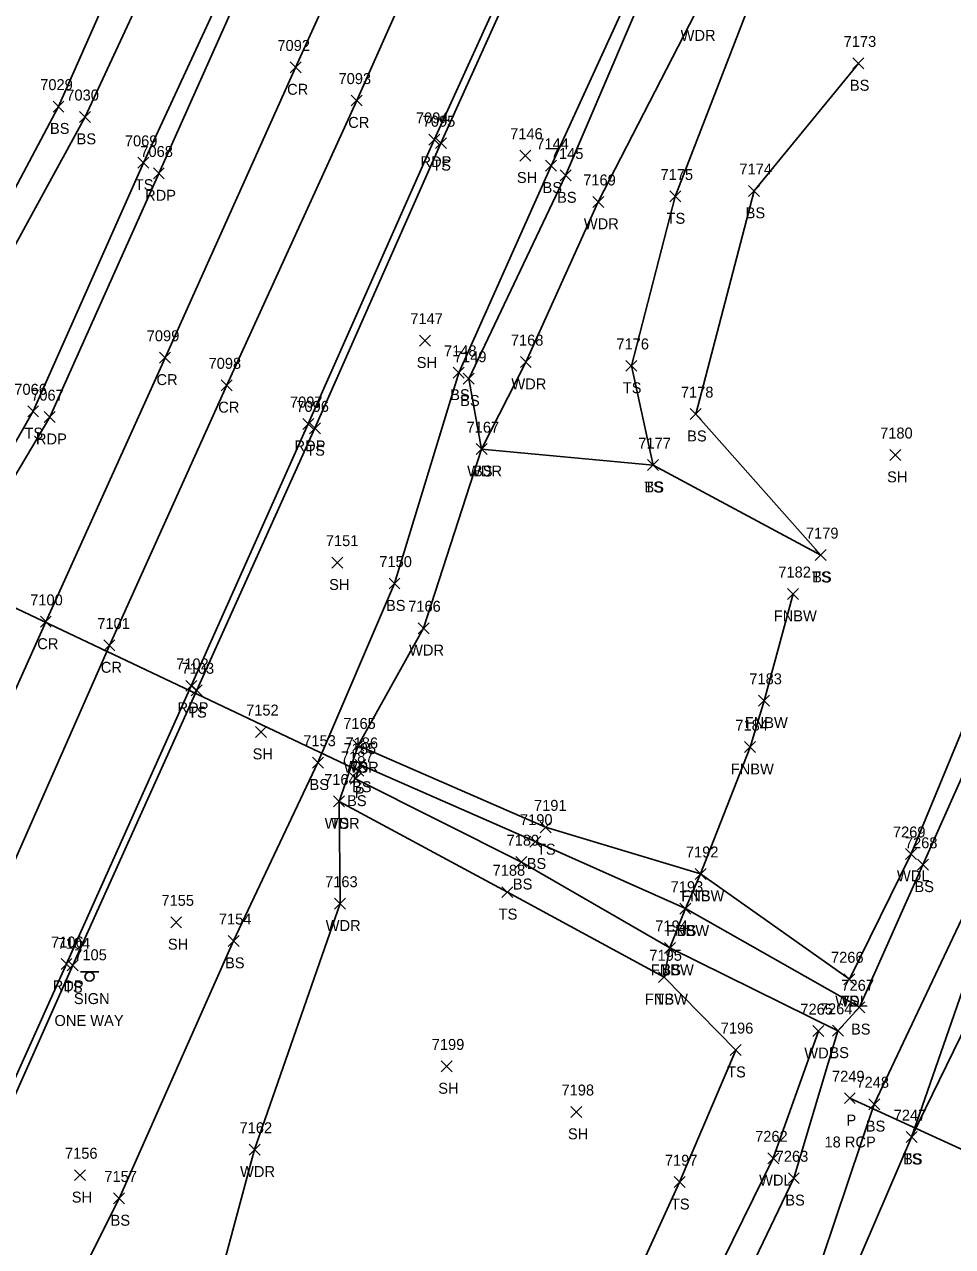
# Model space of a CAD drawing. Extents: x 1678863 to 1683592, y 407783 to 418211.
# Drawn here: x 1680947.1 to 1681116.6, y 408993.8 to 409216.9 of the extents above; entities that cross this region are included whole.
import ezdxf

# ---------------------------------------------------------------- set-up
doc = ezdxf.new("R2010")
doc.units = 0
for name, color, linetype in [('D_A', 7, 'Continuous'), ('D_C', 7, 'Continuous'), ('D_I', 7, 'Continuous'), ('D_TIC', 7, 'Continuous'), ('DCP', 7, 'Continuous'), ('L_A', 7, 'Continuous'), ('L_I', 7, 'Continuous'), ('L_TIC', 7, 'Continuous'), ('LAWA', 7, 'Continuous'), ('LELB', 7, 'Continuous'), ('LFNC', 7, 'Continuous'), ('P_A', 7, 'Continuous'), ('P_I', 7, 'Continuous'), ('P_TIC', 7, 'Continuous'), ('PET', 7, 'Continuous'), ('PRC', 7, 'Continuous'), ('S_A', 7, 'Continuous'), ('S_C', 7, 'Continuous'), ('S_I', 7, 'Continuous'), ('SSGN', 7, 'Continuous')]:
    doc.layers.add(name, color=color, linetype=linetype)

msp = doc.modelspace()

# ---------------------------------------------------------------- linework, layer by layer
at = {"layer": 'D_TIC'}
for points in [[(1681007.05, 409079.67), (1681009.05, 409081.67)], [(1681009.05, 409079.67), (1681007.05, 409081.67)], [(1681096.85, 409019.85), (1681098.85, 409021.85)], [(1681098.85, 409019.85), (1681096.85, 409021.85)]]:
    msp.add_lwpolyline(points, dxfattribs=at)
at = {"layer": 'DCP'}
for points in [[(1680912.68, 409125.85), (1681008.05, 409080.67)], [(1681097.85, 409020.85), (1681197.51, 408975.24)]]:
    msp.add_lwpolyline(points, dxfattribs=at)
at = {"layer": 'L_TIC'}
for points in [[(1681098.42, 409208.79), (1681100.42, 409210.79)], [(1681100.42, 409208.79), (1681098.42, 409210.79)], [(1680952.3, 409200.91), (1680954.3, 409202.91)], [(1680954.3, 409200.91), (1680952.3, 409202.91)], [(1680957.16, 409199.01), (1680959.16, 409201.01)], [(1680959.16, 409199.01), (1680957.16, 409201.01)], [(1681022.17, 409194.22), (1681024.17, 409196.22)], [(1681024.17, 409194.22), (1681022.17, 409196.22)], [(1681037.55, 409191.95), (1681039.55, 409193.95)], [(1681039.55, 409191.95), (1681037.55, 409193.95)], [(1680967.82, 409190.64), (1680969.82, 409192.64)], [(1680969.82, 409190.64), (1680967.82, 409192.64)], [(1681042.27, 409190.11), (1681044.27, 409192.11)], [(1681044.27, 409190.11), (1681042.27, 409192.11)], [(1681044.93, 409188.33), (1681046.93, 409190.33)], [(1681046.93, 409188.33), (1681044.93, 409190.33)], [(1681079.37, 409185.5), (1681081.37, 409187.5)], [(1681081.37, 409185.5), (1681079.37, 409187.5)], [(1681050.9, 409183.5), (1681052.9, 409185.5)], [(1681052.9, 409183.5), (1681050.9, 409185.5)], [(1681064.96, 409184.5), (1681066.96, 409186.5)], [(1681066.96, 409184.5), (1681064.96, 409186.5)], [(1681019.25, 409158.18), (1681021.25, 409160.18)], [(1681021.25, 409158.18), (1681019.25, 409160.18)], [(1681037.67, 409154.26), (1681039.67, 409156.26)], [(1681039.67, 409154.26), (1681037.67, 409156.26)], [(1681056.96, 409153.56), (1681058.96, 409155.56)], [(1681058.96, 409153.56), (1681056.96, 409155.56)], [(1681025.41, 409152.3), (1681027.41, 409154.3)], [(1681027.41, 409152.3), (1681025.41, 409154.3)], [(1681027.23, 409151.22), (1681029.23, 409153.22)], [(1681029.23, 409151.22), (1681027.23, 409153.22)], [(1680947.67, 409145.28), (1680949.67, 409147.28)], [(1680949.67, 409145.28), (1680947.67, 409147.28)], [(1681068.69, 409144.76), (1681070.69, 409146.76)], [(1681070.69, 409144.76), (1681068.69, 409146.76)], [(1680999.14, 409142.16), (1681001.14, 409144.16)], [(1681001.14, 409142.16), (1680999.14, 409144.16)], [(1681029.58, 409138.36), (1681031.58, 409140.36)], [(1681031.58, 409138.36), (1681029.58, 409140.36)], [(1681029.58, 409138.36), (1681031.58, 409140.36)], [(1681031.58, 409138.36), (1681029.58, 409140.36)], [(1681105.16, 409137.29), (1681107.16, 409139.29)], [(1681107.16, 409137.29), (1681105.16, 409139.29)], [(1681060.9, 409135.44), (1681062.9, 409137.44)], [(1681062.9, 409135.44), (1681060.9, 409137.44)], [(1681060.9, 409135.44), (1681062.9, 409137.44)], [(1681062.9, 409135.44), (1681060.9, 409137.44)], [(1681003.25, 409117.64), (1681005.25, 409119.64)], [(1681005.25, 409117.64), (1681003.25, 409119.64)], [(1681091.53, 409119.02), (1681093.53, 409121.02)], [(1681093.53, 409119.02), (1681091.53, 409121.02)], [(1681091.53, 409119.02), (1681093.53, 409121.02)], [(1681093.53, 409119.02), (1681091.53, 409121.02)], [(1681013.68, 409113.82), (1681015.68, 409115.82)], [(1681015.68, 409113.82), (1681013.68, 409115.82)], [(1681086.48, 409111.91), (1681088.48, 409113.91)], [(1681088.48, 409111.91), (1681086.48, 409113.91)], [(1681018.98, 409105.66), (1681020.98, 409107.66)], [(1681020.98, 409105.66), (1681018.98, 409107.66)], [(1680977.55, 409094.34), (1680979.55, 409096.34)], [(1680979.55, 409094.34), (1680977.55, 409096.34)], [(1681081.18, 409092.42), (1681083.18, 409094.42)], [(1681083.18, 409092.42), (1681081.18, 409094.42)], [(1680989.27, 409086.71), (1680991.27, 409088.71)], [(1680991.27, 409086.71), (1680989.27, 409088.71)], [(1681007.05, 409084.27), (1681009.05, 409086.27)], [(1681009.05, 409084.27), (1681007.05, 409086.27)], [(1681007.05, 409084.27), (1681009.05, 409086.27)], [(1681009.05, 409084.27), (1681007.05, 409086.27)], [(1681078.63, 409083.95), (1681080.63, 409085.95)], [(1681080.63, 409083.95), (1681078.63, 409085.95)], [(1680999.7, 409081.12), (1681001.7, 409083.12)], [(1681001.7, 409081.12), (1680999.7, 409083.12)], [(1681007.47, 409080.71), (1681009.47, 409082.71)], [(1681009.47, 409080.71), (1681007.47, 409082.71)], [(1681007.47, 409080.71), (1681009.47, 409082.71)], [(1681009.47, 409080.71), (1681007.47, 409082.71)], [(1681006.57, 409078.17), (1681008.57, 409080.17)], [(1681008.57, 409078.17), (1681006.57, 409080.17)], [(1681003.56, 409074.03), (1681005.56, 409076.03)], [(1681005.56, 409074.03), (1681003.56, 409076.03)], [(1681003.56, 409074.03), (1681005.56, 409076.03)], [(1681005.56, 409074.03), (1681003.56, 409076.03)], [(1681041.28, 409069.31), (1681043.28, 409071.31)], [(1681043.28, 409069.31), (1681041.28, 409071.31)], [(1681039.38, 409066.7), (1681041.38, 409068.7)], [(1681041.38, 409066.7), (1681039.38, 409068.7)], [(1681108.04, 409064.45), (1681110.04, 409066.45)], [(1681110.04, 409064.45), (1681108.04, 409066.45)], [(1681036.85, 409062.95), (1681038.85, 409064.95)], [(1681038.85, 409062.95), (1681036.85, 409064.95)], [(1681110.21, 409062.48), (1681112.21, 409064.48)], [(1681112.21, 409062.48), (1681110.21, 409064.48)], [(1681069.59, 409060.8), (1681071.59, 409062.8)], [(1681071.59, 409060.8), (1681069.59, 409062.8)], [(1681069.59, 409060.8), (1681071.59, 409062.8)], [(1681071.59, 409060.8), (1681069.59, 409062.8)], [(1681034.29, 409057.46), (1681036.29, 409059.46)], [(1681036.29, 409057.46), (1681034.29, 409059.46)], [(1681003.74, 409055.37), (1681005.74, 409057.37)], [(1681005.74, 409055.37), (1681003.74, 409057.37)], [(1681066.81, 409054.46), (1681068.81, 409056.46)], [(1681068.81, 409054.46), (1681066.81, 409056.46)], [(1681066.81, 409054.46), (1681068.81, 409056.46)], [(1681068.81, 409054.46), (1681066.81, 409056.46)], [(1680973.79, 409051.97), (1680975.79, 409053.97)], [(1680975.79, 409051.97), (1680973.79, 409053.97)], [(1680984.28, 409048.56), (1680986.28, 409050.56)], [(1680986.28, 409048.56), (1680984.28, 409050.56)], [(1681064, 409047.29), (1681066, 409049.29)], [(1681066, 409047.29), (1681064, 409049.29)], [(1681064, 409047.29), (1681066, 409049.29)], [(1681066, 409047.29), (1681064, 409049.29)], [(1680954.89, 409044.12), (1680956.89, 409046.12)], [(1680956.89, 409044.12), (1680954.89, 409046.12)], [(1681062.93, 409041.94), (1681064.93, 409043.94)], [(1681064.93, 409041.94), (1681062.93, 409043.94)], [(1681062.93, 409041.94), (1681064.93, 409043.94)], [(1681064.93, 409041.94), (1681062.93, 409043.94)], [(1681096.77, 409041.57), (1681098.77, 409043.57)], [(1681098.77, 409041.57), (1681096.77, 409043.57)], [(1681096.77, 409041.57), (1681098.77, 409043.57)], [(1681098.77, 409041.57), (1681096.77, 409043.57)], [(1681098.61, 409036.46), (1681100.61, 409038.46)], [(1681100.61, 409036.46), (1681098.61, 409038.46)], [(1681098.61, 409036.46), (1681100.61, 409038.46)], [(1681100.61, 409036.46), (1681098.61, 409038.46)], [(1681091.11, 409032.1), (1681093.11, 409034.1)], [(1681093.11, 409032.1), (1681091.11, 409034.1)], [(1681094.67, 409032.17), (1681096.67, 409034.17)], [(1681096.67, 409032.17), (1681094.67, 409034.17)], [(1681094.67, 409032.17), (1681096.67, 409034.17)], [(1681096.67, 409032.17), (1681094.67, 409034.17)], [(1681076.02, 409028.64), (1681078.02, 409030.64)], [(1681078.02, 409028.64), (1681076.02, 409030.64)], [(1681023.18, 409025.66), (1681025.18, 409027.66)], [(1681025.18, 409025.66), (1681023.18, 409027.66)], [(1681046.87, 409017.34), (1681048.87, 409019.34)], [(1681048.87, 409017.34), (1681046.87, 409019.34)], [(1681101.32, 409018.75), (1681103.32, 409020.75)], [(1681103.32, 409018.75), (1681101.32, 409020.75)], [(1681108.12, 409012.75), (1681110.12, 409014.75)], [(1681110.12, 409012.75), (1681108.12, 409014.75)], [(1681108.12, 409012.75), (1681110.12, 409014.75)], [(1681110.12, 409012.75), (1681108.12, 409014.75)], [(1680988.11, 409010.45), (1680990.11, 409012.45)], [(1680990.11, 409010.45), (1680988.11, 409012.45)], [(1681082.86, 409008.88), (1681084.86, 409010.88)], [(1681084.86, 409008.88), (1681082.86, 409010.88)], [(1680956.23, 409005.79), (1680958.23, 409007.79)], [(1680958.23, 409005.79), (1680956.23, 409007.79)], [(1681065.76, 409004.52), (1681067.76, 409006.52)], [(1681067.76, 409004.52), (1681065.76, 409006.52)], [(1681086.62, 409005.24), (1681088.62, 409007.24)], [(1681088.62, 409005.24), (1681086.62, 409007.24)], [(1680963.37, 409001.56), (1680965.37, 409003.56)], [(1680965.37, 409001.56), (1680963.37, 409003.56)]]:
    msp.add_lwpolyline(points, dxfattribs=at)
at = {"layer": 'LAWA'}
for points in [[(1680968.58, 408956.98), (1680981.17, 408982.05), (1680989.11, 409011.45), (1681004.74, 409056.37), (1681004.56, 409075.03), (1681008.05, 409085.27), (1681019.98, 409106.66), (1681030.58, 409139.36), (1681038.67, 409155.26), (1681051.9, 409184.5), (1681069.58, 409218.9), (1681078.7, 409236.75)], [(1681097.77, 409042.57), (1681109.04, 409065.45), (1681124.46, 409102.68), (1681146.68, 409153.59), (1681160.88, 409186.61)], [(1681043.46, 408918.81), (1681053.99, 408943.74), (1681065.47, 408972.53), (1681083.86, 409009.88), (1681092.11, 409033.1)]]:
    msp.add_lwpolyline(points, dxfattribs=at)
at = {"layer": 'LELB'}
for points in [[(1680840.46, 409037.32), (1680852.59, 409053.17), (1680859.01, 409066.18), (1680883.79, 409110.71), (1680899.81, 409126.5), (1680913.44, 409133.89), (1680929.75, 409157.58), (1680953.3, 409201.91), (1680971.45, 409242.98), (1680990.5, 409279.92), (1681010.89, 409325.6)], [(1680843.41, 409034.6), (1680854.43, 409051.59), (1680863.53, 409062.35), (1680884.72, 409109.13), (1680901.15, 409122.81), (1680916.06, 409132.46), (1680933.82, 409155.55), (1680958.16, 409200.01), (1680976.75, 409240.01), (1680995.22, 409277.43), (1681014.19, 409323.12)], [(1680850.02, 409028.29), (1680877.85, 409052.23), (1680904.68, 409083.17), (1680926.92, 409108.27), (1680948.67, 409146.28), (1680968.82, 409191.64), (1680988.36, 409233.88), (1681006.87, 409271.77), (1681025.75, 409316.41)], [(1681066.28, 409289.5), (1681047.46, 409249.03), (1681023.17, 409195.22), (1681000.14, 409143.16), (1680978.55, 409095.34), (1680955.89, 409045.12), (1680936.61, 409001.84), (1680927.17, 408978.83)], [(1681077.42, 409266.93), (1681062.92, 409233.93), (1681043.27, 409191.11), (1681026.41, 409153.3), (1681014.68, 409114.82), (1681000.7, 409082.12), (1680985.28, 409049.56), (1680964.37, 409002.56), (1680947.42, 408968.65)], [(1681079.46, 409265.89), (1681064.8, 409233.53), (1681045.93, 409189.33), (1681028.23, 409152.22), (1681030.58, 409139.36), (1681061.9, 409136.44)], [(1681083.68, 409231.33), (1681065.96, 409185.5), (1681057.96, 409154.56), (1681061.9, 409136.44), (1681092.53, 409120.02)], [(1681099.42, 409209.79), (1681080.37, 409186.5), (1681069.69, 409145.76), (1681092.53, 409120.02)], [(1681047.21, 408918.35), (1681061.92, 408942.91), (1681070.77, 408971.07), (1681087.62, 409006.24), (1681095.67, 409033.17), (1681099.61, 409037.46), (1681111.21, 409063.48), (1681127.93, 409101.03), (1681151.93, 409153.49), (1681163.61, 409184.74)], [(1681165.33, 409146.99), (1681146.54, 409109.36), (1681121.45, 409060.28), (1681102.32, 409019.75), (1681090.43, 408984.45), (1681069.43, 408943.15), (1681054.65, 408912.35)], [(1681008.05, 409085.27), (1681042.28, 409070.31), (1681070.59, 409061.8), (1681097.77, 409042.57)], [(1681008.47, 409081.71), (1681007.57, 409079.17), (1681037.85, 409063.95), (1681065, 409048.29), (1681095.67, 409033.17)], [(1681008.47, 409081.71), (1681040.38, 409067.7), (1681067.81, 409055.46), (1681099.61, 409037.46)], [(1681004.56, 409075.03), (1681035.29, 409058.46), (1681063.93, 409042.94), (1681077.02, 409029.64), (1681066.76, 409005.52), (1681045.38, 408958.8), (1681030.34, 408923.34)], [(1681125.22, 409060.1), (1681109.12, 409013.75), (1681095.77, 408982.78), (1681074.62, 408939.34), (1681060.99, 408909.52)], [(1681129.63, 409055.75), (1681109.12, 409013.75)]]:
    msp.add_lwpolyline(points, dxfattribs=at)
at = {"layer": 'LFNC'}
msp.add_lwpolyline([(1681087.48, 409112.91), (1681082.18, 409093.42), (1681079.63, 409084.95), (1681070.59, 409061.8), (1681067.81, 409055.46), (1681065, 409048.29), (1681063.93, 409042.94)], dxfattribs=at)
at = {"layer": 'P_TIC'}
for points in [[(1680995.62, 409208.06), (1680997.62, 409210.06)], [(1680997.62, 409208.06), (1680995.62, 409210.06)], [(1681006.79, 409202.01), (1681008.79, 409204.01)], [(1681008.79, 409202.01), (1681006.79, 409204.01)], [(1681020.93, 409194.84), (1681022.93, 409196.84)], [(1681022.93, 409194.84), (1681020.93, 409196.84)], [(1680970.63, 409188.7), (1680972.63, 409190.7)], [(1680972.63, 409188.7), (1680970.63, 409190.7)], [(1680971.76, 409155.05), (1680973.76, 409157.05)], [(1680973.76, 409155.05), (1680971.76, 409157.05)], [(1680983.04, 409150.02), (1680985.04, 409152.02)], [(1680985.04, 409150.02), (1680983.04, 409152.02)], [(1680950.69, 409144.21), (1680952.69, 409146.21)], [(1680952.69, 409144.21), (1680950.69, 409146.21)], [(1680997.92, 409142.95), (1680999.92, 409144.95)], [(1680999.92, 409142.95), (1680997.92, 409144.95)], [(1680949.99, 409106.83), (1680951.99, 409108.83)], [(1680951.99, 409106.83), (1680949.99, 409108.83)], [(1680961.59, 409102.52), (1680963.59, 409104.52)], [(1680963.59, 409102.52), (1680961.59, 409104.52)], [(1680976.55, 409095.14), (1680978.55, 409097.14)], [(1680978.55, 409095.14), (1680976.55, 409097.14)], [(1680953.76, 409044.36), (1680955.76, 409046.36)], [(1680955.76, 409044.36), (1680953.76, 409046.36)]]:
    msp.add_lwpolyline(points, dxfattribs=at)
at = {"layer": 'PET'}
for points in [[(1680851.24, 409026.61), (1680878.78, 409049.93), (1680908.26, 409081.75), (1680928.63, 409106.45), (1680951.69, 409145.21), (1680971.63, 409189.7), (1680990.77, 409232.51), (1681007.86, 409271.24), (1681027.95, 409315.35)], [(1681064.9, 409290.08), (1681046.51, 409249.87), (1681021.93, 409195.84), (1680998.92, 409143.95), (1680977.55, 409096.14), (1680954.76, 409045.36), (1680935.51, 409002.73), (1680925.04, 408979.35)]]:
    msp.add_lwpolyline(points, dxfattribs=at)
at = {"layer": 'PRC'}
for points in [[(1681038.2, 409300.58), (1681020.03, 409260.69), (1680996.62, 409209.06), (1680972.76, 409156.05), (1680950.99, 409107.83), (1680928.31, 409057.4), (1680909.6, 409014.45), (1680899.36, 408990.35)], [(1681049.44, 409296), (1681031.52, 409256.43), (1681007.79, 409203.01), (1680984.04, 409151.02), (1680962.59, 409103.52), (1680940.29, 409052.93), (1680920.87, 409009.53), (1680911.12, 408986.46)]]:
    msp.add_lwpolyline(points, dxfattribs=at)
at = {"layer": 'SSGN'}
for p, q in [((1680957.32, 409043.89), (1680960.66, 409043.89)), ((1680958.97, 409043.05), (1680958.97, 409043.05))]:
    msp.add_line(p, q, dxfattribs=at)
msp.add_circle((1680958.97, 409043.05), 0.833, dxfattribs=at)

# ---------------------------------------------------------------- texts
at = {"layer": 'D_A'}
for p in [(1681007.43, 409075.67), (1681097.23, 409015.85)]:
    msp.add_text('P', height=2, dxfattribs=at).set_placement(p)
at = {"layer": 'D_C'}
msp.add_text('18 RCP', height=2, dxfattribs=at).set_placement((1681093.22, 409011.85))
at = {"layer": 'D_I'}
for s, p in [('7185', (1681005.36, 409083.67)), ('7249', (1681094.59, 409023.85))]:
    msp.add_text(s, height=2, dxfattribs=at).set_placement(p)
at = {"layer": 'L_A'}
for s, p in [('WDR', (1681066.94, 409213.9)), ('BS', (1681097.86, 409204.79)), ('BS', (1680951.74, 409196.91)), ('BS', (1680956.6, 409195.01)), ('TS', (1681021.57, 409190.22)), ('SH', (1681037.03, 409187.95)), ('TS', (1680967.23, 409186.64)), ('BS', (1681041.72, 409186.11)), ('BS', (1681044.37, 409184.33)), ('TS', (1681064.37, 409180.5)), ('BS', (1681078.81, 409181.5)), ('WDR', (1681049.26, 409179.5)), ('SH', (1681018.74, 409154.18)), ('WDR', (1681036.03, 409150.26)), ('TS', (1681056.37, 409149.56)), ('BS', (1681024.85, 409148.3)), ('BS', (1681026.67, 409147.22)), ('TS', (1680947.08, 409141.28)), ('BS', (1681068.13, 409140.76)), ('TS', (1680998.55, 409138.16)), ('WDR', (1681027.94, 409134.36)), ('BS', (1681029.02, 409134.36)), ('SH', (1681104.65, 409133.29)), ('TS', (1681060.31, 409131.44)), ('BS', (1681060.34, 409131.44)), ('SH', (1681002.74, 409113.64)), ('TS', (1681090.94, 409115.02)), ('BS', (1681090.97, 409115.02)), ('BS', (1681013.12, 409109.82)), ('FNBW', (1681083.95, 409107.91)), ('WDR', (1681017.34, 409101.66)), ('TS', (1680976.96, 409090.34)), ('FNBW', (1681078.65, 409088.42)), ('SH', (1680988.76, 409082.71)), ('WDR', (1681005.41, 409080.27)), ('TS', (1681006.46, 409080.27)), ('FNBW', (1681076.1, 409079.95)), ('BS', (1680999.14, 409077.12)), ('BS', (1681006.91, 409076.71)), ('BS', (1681006.91, 409076.71)), ('BS', (1681006.01, 409074.17)), ('WDR', (1681001.92, 409070.03)), ('TS', (1681002.97, 409070.03)), ('TS', (1681040.69, 409065.31)), ('BS', (1681038.82, 409062.7)), ('WDL', (1681106.45, 409060.45)), ('BS', (1681036.3, 409058.95)), ('BS', (1681109.65, 409058.48)), ('FNBW', (1681067.06, 409056.8)), ('TS', (1681069, 409056.8)), ('TS', (1681033.7, 409053.46)), ('WDR', (1681002.11, 409051.37)), ('FNBW', (1681064.28, 409050.46)), ('BS', (1681066.25, 409050.46)), ('SH', (1680973.28, 409047.97)), ('BS', (1680983.72, 409044.56)), ('FNBW', (1681061.48, 409043.29)), ('BS', (1681063.44, 409043.29)), ('TS', (1680954.3, 409040.12)), ('FNBW', (1681060.4, 409037.94)), ('TS', (1681062.34, 409037.94)), ('WDL', (1681095.19, 409037.57)), ('TS', (1681096.18, 409037.57)), ('BS', (1681098.06, 409032.46)), ('BS', (1681098.06, 409032.46)), ('WDL', (1681089.53, 409028.1)), ('BS', (1681094.12, 409028.17)), ('BS', (1681094.12, 409028.17)), ('TS', (1681075.43, 409024.64)), ('SH', (1681022.67, 409021.66)), ('SH', (1681046.36, 409013.34)), ('BS', (1681100.76, 409014.75)), ('TS', (1681107.53, 409008.75)), ('BS', (1681107.56, 409008.75)), ('WDR', (1680986.47, 409006.45)), ('WDL', (1681081.28, 409004.88)), ('SH', (1680955.72, 409001.79)), ('TS', (1681065.17, 409000.52)), ('BS', (1681086.06, 409001.24)), ('BS', (1680962.81, 408997.56))]:
    msp.add_text(s, height=2, dxfattribs=at).set_placement(p)
at = {"layer": 'L_I'}
for s, p in [('7173', (1681096.72, 409212.79)), ('7029', (1680949.96, 409204.91)), ('7030', (1680954.73, 409203.01)), ('7095', (1681019.83, 409198.22)), ('7146', (1681035.8, 409195.95)), ('7069', (1680965.42, 409194.64)), ('7144', (1681040.58, 409194.11)), ('7145', (1681043.24, 409192.33)), ('7174', (1681077.68, 409189.5)), ('7169', (1681049.15, 409187.5)), ('7175', (1681063.27, 409188.5)), ('7147', (1681017.56, 409162.18)), ('7168', (1681035.93, 409158.26)), ('7148', (1681023.72, 409156.3)), ('7176', (1681055.21, 409157.56)), ('7149', (1681025.53, 409155.22)), ('7066', (1680945.23, 409149.28)), ('7178', (1681066.99, 409148.76)), ('7096', (1680996.75, 409146.16)), ('7167', (1681027.84, 409142.36)), ('7167', (1681027.84, 409142.36)), ('7180', (1681103.38, 409141.29)), ('7177', (1681059.21, 409139.44)), ('7177', (1681059.21, 409139.44)), ('7179', (1681089.83, 409123.02)), ('7179', (1681089.83, 409123.02)), ('7151', (1681002.13, 409121.64)), ('7150', (1681011.9, 409117.82)), ('7182', (1681084.79, 409115.91)), ('7166', (1681017.18, 409109.66)), ('7103', (1680975.78, 409098.34)), ('7183', (1681079.49, 409096.42)), ('7152', (1680987.57, 409090.71)), ('7165', (1681005.31, 409088.27)), ('7165', (1681005.31, 409088.27)), ('7184', (1681076.94, 409087.95)), ('7153', (1680998.01, 409085.12)), ('7186', (1681005.72, 409084.71)), ('7186', (1681005.72, 409084.71)), ('7187', (1681004.88, 409082.17)), ('7164', (1681001.82, 409078.03)), ('7164', (1681001.82, 409078.03)), ('7191', (1681040.16, 409073.31)), ('7190', (1681037.6, 409070.7)), ('7189', (1681035.15, 409066.95)), ('7269', (1681105.72, 409068.45)), ('7268', (1681107.91, 409066.48)), ('7192', (1681067.9, 409064.8)), ('7192', (1681067.9, 409064.8)), ('7188', (1681032.6, 409061.46)), ('7163', (1681002, 409059.37)), ('7193', (1681065.12, 409058.46)), ('7193', (1681065.12, 409058.46)), ('7155', (1680972.1, 409055.97)), ('7154', (1680982.59, 409052.56)), ('7194', (1681062.31, 409051.29)), ('7194', (1681062.31, 409051.29)), ('7104', (1680953.12, 409048.12)), ('7195', (1681061.23, 409045.94)), ('7195', (1681061.23, 409045.94)), ('7266', (1681094.41, 409045.57)), ('7266', (1681094.41, 409045.57)), ('7267', (1681096.31, 409040.46)), ('7267', (1681096.31, 409040.46)), ('7265', (1681088.81, 409036.1)), ('7264', (1681092.37, 409036.17)), ('7264', (1681092.37, 409036.17)), ('7196', (1681074.27, 409032.64)), ('7199', (1681021.48, 409029.66)), ('7248', (1681099.06, 409022.75)), ('7198', (1681045.18, 409021.34)), ('7247', (1681105.86, 409016.75)), ('7247', (1681105.86, 409016.75)), ('7162', (1680986.37, 409014.45)), ('7262', (1681080.55, 409012.88)), ('7156', (1680954.48, 409009.79)), ('7197', (1681064.07, 409008.52)), ('7263', (1681084.31, 409009.24)), ('7157', (1680961.68, 409005.56))]:
    msp.add_text(s, height=2, dxfattribs=at).set_placement(p)
at = {"layer": 'P_A'}
for s, p in [('CR', (1680995.06, 409204.06)), ('CR', (1681006.22, 409198.01)), ('RDP', (1681019.42, 409190.84)), ('RDP', (1680969.12, 409184.7)), ('CR', (1680971.2, 409151.05)), ('CR', (1680982.48, 409146.02)), ('RDP', (1680949.18, 409140.21)), ('RDP', (1680996.41, 409138.95)), ('CR', (1680949.42, 409102.83)), ('CR', (1680961.03, 409098.52)), ('RDP', (1680975.04, 409091.14)), ('RDP', (1680952.25, 409040.36))]:
    msp.add_text(s, height=2, dxfattribs=at).set_placement(p)
at = {"layer": 'P_I'}
for s, p in [('7092', (1680993.29, 409212.06)), ('7093', (1681004.45, 409206.01)), ('7094', (1681018.59, 409198.84)), ('7068', (1680968.25, 409192.7)), ('7099', (1680969.42, 409159.05)), ('7098', (1680980.71, 409154.02)), ('7067', (1680948.31, 409148.21)), ('7097', (1680995.58, 409146.95)), ('7100', (1680948.13, 409110.83)), ('7101', (1680960.39, 409106.52)), ('7102', (1680974.78, 409099.14)), ('7106', (1680951.94, 409048.36))]:
    msp.add_text(s, height=2, dxfattribs=at).set_placement(p)
at = {"layer": 'S_A'}
msp.add_text('SIGN', height=2, dxfattribs=at).set_placement((1680956.11, 409038.03))
at = {"layer": 'S_C'}
msp.add_text('ONE WAY', height=2, dxfattribs=at).set_placement((1680952.56, 409034.03))
at = {"layer": 'S_I'}
msp.add_text('7105', height=2, dxfattribs=at).set_placement((1680956.18, 409046.03))

doc.saveas('drawing.dxf')
